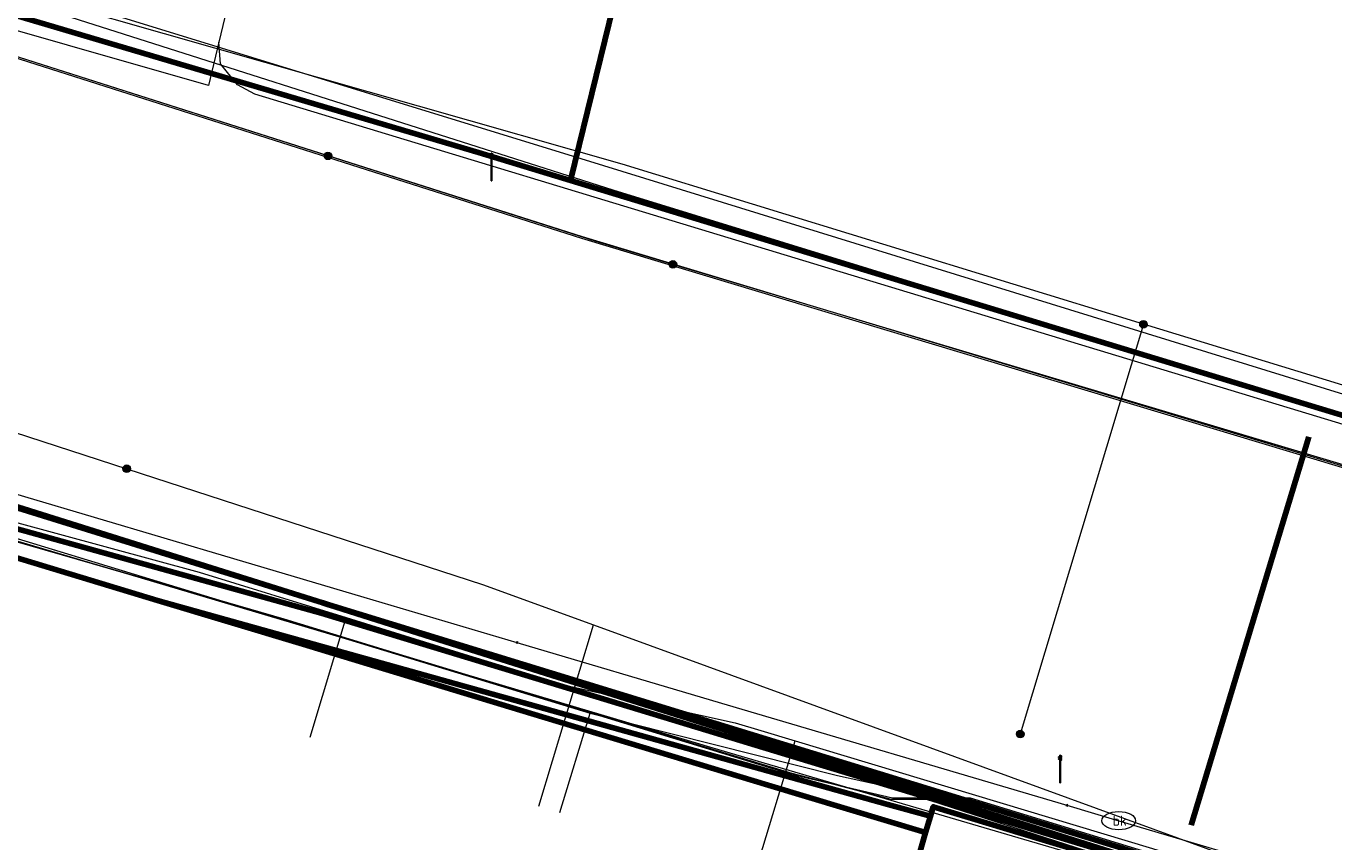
# Model space of a CAD drawing. Extents: x 152558 to 154479, y 462974 to 463683.
# Tile 523 of 638: x 153955 to 153993, y 463393 to 463418. Entities that reach past the tile are written whole.
import ezdxf
from ezdxf.enums import TextEntityAlignment as Align
from ezdxf.lldxf.tags import DXFTag

# ---------------------------------------------------------------- set-up
doc = ezdxf.new("R2010")
doc.units = 0
doc.header["$LTSCALE"] = 0.2
doc.layers.get('0').update_dxf_attribs({"linetype": 'CONTINUOUS'})
for name, color, linetype, lineweight in [('B-RO-KL-DATA_COAXIAAL_17_ZIGGO BV-G', 90, 'KL-DATA-N', 18), ('B-RO-KL-DATA_DUCT_ZIGGO BV-G', 90, 'CONTINUOUS', 100), ('B-RO-KL-DATA_EUROFIBER NEDERLAND BV-G', 90, 'KL-DATA-N', 18), ('B-RO-KL-DATA_HULPSTUK_KPN BV-S', 90, 'CONTINUOUS', 25), ('B-RO-KL-DATA_KABELBED_KPN BV-G', 90, 'CONTINUOUS', 100), ('B-RO-KL-DATA_KABELBED_ZIGGO BV-G', 90, 'CONTINUOUS', 100), ('B-RO-KL-DATA_MANTELBUIS_ASBESTCEMENT_1_KPN BV-G', 90, 'CONTINUOUS', 100), ('B-RO-KL-DATA_REGGEFIBER OPERATOR BV-G', 90, 'KL-DATA-N', 18), ('B-RO-KL-DATA_STEDIN NETBEHEER BV-G', 90, 'KL-DATA-N', 18), ('B-RO-KL-ET_LS_400 V_STEDIN NETBEHEER BV-G', 190, 'KL-LS-N', 18), ('B-RO-KL-ET_LS_GEMEENTE AMERSFOORT-S', 190, 'CONTINUOUS', 25), ('B-RO-KL-ET_LS_HULPSTUK_STEDIN NETBEHEER BV-S', 190, 'CONTINUOUS', 25), ('B-RO-KL-ET_MS_10 KV_STEDIN NETBEHEER BV-G', 130, 'KL-MS-N', 18), ('B-RO-KL-ET_MS_HULPSTUK_STEDIN NETBEHEER BV-S', 130, 'CONTINUOUS', 25), ('B-RO-KL-GAS_LD_PE_32_0.1 BAR_STEDIN NETBEHEER BV-G', 50, 'KL-GAS-LD-N', 18), ('B-RO-KL-GAS_LD_PVC_160_0.1 BAR_STEDIN NETBEHEER BV-G', 50, 'KL-GAS-LD-N', 18), ('B-RO-KL-WATER_150_VITENS-G', 170, 'KL-WATER-N', 18), ('B-RO-KL-WATER_HULPSTUK_VITENS-S', 170, 'CONTINUOUS', 25), ('B-RO-KL-WATER_VITENS-S', 170, 'CONTINUOUS', 25)]:
    doc.layers.add(name, color=color, linetype=linetype, lineweight=lineweight)
doc.styles.add('NLCS-ISO', font='NLCS-ISO.ttf')
tags = doc.linetypes.add('KL-DATA-N', pattern='A,4,-1,[101,NLCS.SHX,S=0.5,R=0,X=0,Y=0],-1,4,-1,["D",Standard,S=1,R=0,X=-0.25,Y=-0.5],-1.5', length=12.5).pattern_tags.tags
tags[18] = DXFTag(74, 10)
tags = doc.linetypes.add('KL-GAS-LD-N', pattern='A,4,-1,[69,NLCS.SHX,S=0.5,R=0,X=0,Y=0],-1,4,-1,["L",Standard,S=1,R=0,X=0.25,Y=-0.5],-2', length=13).pattern_tags.tags
tags[18] = DXFTag(74, 10)
tags = doc.linetypes.add('KL-LS-N', pattern='A,4,-1,[103,NLCS.SHX,S=0.75,R=0,X=0,Y=0],-1,4,-1,["L",Standard,S=1,R=0,X=0,Y=-0.5],-2', length=13).pattern_tags.tags
tags[18] = DXFTag(74, 10)
tags = doc.linetypes.add('KL-MS-N', pattern='A,4,-1,[103,NLCS.SHX,S=0.75,R=0,X=0,Y=0],-1,4,-1,["M",Standard,S=1,R=0,X=0,Y=-0.5],-2', length=13).pattern_tags.tags
tags[18] = DXFTag(74, 10)
doc.linetypes.add('KL-WATER-N', pattern='A,7,-0.5,[168,NLCS.SHX,S=0.75,R=0,X=0.75,Y=0],-2', length=9.5)

# ---------------------------------------------------------------- blocks, each defined once
blk = doc.blocks.new('SKL-WTB_HULP_MOF-SO')
at = {"linetype": 'ByBlock', "lineweight": 18}
h = blk.add_hatch(color=0, dxfattribs=at)
h.dxf.hatch_style = 1
h.paths.add_polyline_path([(-0.5625, 0, 1), (0.5625, 0, 1)])
at = {"color": 0, "linetype": 'ByBlock', "lineweight": 18}
blk.add_circle((0, 0), 0.5625, dxfattribs=at)
at = {"color": 0, "linetype": 'ByBlock', "lineweight": 18, "style": 'NLCS-ISO', "flags": 1}
for tag, p in [('TYPE', (1.5, 0)), ('LABEL', (1.5, -1.5)), ('OMSCHRIJVING', (1.5, -3))]:
    blk.add_attdef(tag, p, '', height=1, dxfattribs=at)
blk = doc.blocks.new('SKL-WATER_BRANDKRAAN_BRANDPUT-SO')
at = {"color": 0, "linetype": 'ByBlock', "lineweight": 18}
blk.add_ellipse((0, 0), major_axis=(2.5, 0), ratio=0.54, dxfattribs=at)
at = {"color": 0, "linetype": 'ByBlock', "lineweight": 18, "style": 'NLCS-ISO'}
blk.add_text('bk', height=1.5, dxfattribs=at).set_placement((0.16, 0), align=Align.MIDDLE_CENTER)
blk = doc.blocks.new('SKL-WTB_HULP_OVERIG-SO')
at = {"color": 0, "linetype": 'ByBlock', "lineweight": 18}
for points in [[(-0.14, 0.14), (0.14, -0.14)], [(0.14, 0.14), (-0.14, -0.14)]]:
    blk.add_lwpolyline(points, dxfattribs=at)
at = {"color": 0, "linetype": 'ByBlock', "lineweight": 18, "style": 'NLCS-ISO', "flags": 1}
for tag, p in [('TYPE', (1.5, 0)), ('LABEL', (1.5, -1.5)), ('OMSCHRIJVING', (1.5, -3))]:
    blk.add_attdef(tag, p, '', height=1, dxfattribs=at)
blk = doc.blocks.new('SKL-ET_LS_MAST-SO')
for p, q in [((-0.05, 2.07), (0.05, 2.07)), ((-0.05, -2), (0.05, -2))]:
    blk.add_line(p, q)
for points in [[(-0.05, -2), (-0.05, 2.07)], [(0.05, -2), (0.05, 2.07)], [(0.18, 1.89), (0.22, 1.89), (0.22, 1.97), (0.18, 1.97), (0.18, 1.92)], [(-0.18, 1.76), (-0.22, 1.76), (-0.22, 1.84), (-0.18, 1.84), (-0.18, 1.79)], [(-0.18, 1.49), (-0.22, 1.49), (-0.22, 1.57), (-0.18, 1.57), (-0.18, 1.52)], [(-0.18, 1.79), (-0.05, 1.79)], [(-0.18, 1.76), (-0.05, 1.76)], [(-0.18, 1.52), (-0.05, 1.52)], [(-0.18, 1.49), (-0.05, 1.49)], [(0.18, 1.92), (0.05, 1.92)], [(0.18, 1.89), (0.05, 1.89)], [(0.18, 1.66), (0.05, 1.66)], [(0.18, 1.63), (0.05, 1.63)], [(0.18, 1.39), (0.05, 1.39)], [(0.18, 1.36), (0.05, 1.36)], [(0.18, 1.63), (0.22, 1.63), (0.22, 1.71), (0.18, 1.71), (0.18, 1.66)], [(0.18, 1.36), (0.22, 1.36), (0.22, 1.44), (0.18, 1.44), (0.18, 1.39)]]:
    blk.add_lwpolyline(points)

msp = doc.modelspace()

# ---------------------------------------------------------------- linework, layer by layer
at = {"layer": 'B-RO-KL-DATA_COAXIAAL_17_ZIGGO BV-G', "flags": 128}
for points in [[(153911.525, 463414.117), (153911.88, 463414.031), (153912.048, 463414.728), (153914.583, 463414.075), (153916.139, 463413.623), (153916.24, 463413.567), (153916.259, 463413.644), (153916.307, 463413.842), (153917.919, 463413.275), (153918.539, 463413.057), (153928.61, 463410.465), (153940.923, 463406.507), (153963.402, 463400.27), (153990.431, 463392.045), (154000, 463389.267), (154002.777, 463388.445), (154004.061, 463388.065), (154004.077, 463388.068), (154004.593, 463387.907), (154023.483, 463382.031), (154060.934, 463370.381), (154063.17, 463368.967), (154063.466, 463368.877), (154065.66, 463368.209), (154071.532, 463366.42), (154074.522, 463365.509), (154076.338, 463364.762), (154092.227, 463358.229), (154098.608, 463355.606), (154101.477, 463354.426), (154135.788, 463340.319), (154140.154, 463338.524), (154143.842, 463337.007), (154144.954, 463336.55), (154146.358, 463336.128), (154153.347, 463335.311), (154160.381, 463335.067), (154167.181, 463335.385), (154167.411, 463335.396), (154168.811, 463335.576), (154168.413, 463334.85), (154168.17, 463334.406), (154168.055, 463334.197), (154167.746, 463333.633), (154167.455, 463333.103), (154167.402, 463333.006), (154167.318, 463332.853), (154167.079, 463332.418), (154166.84, 463331.982), (154167.495, 463331.589), (154167.996, 463331.289), (154168.335, 463331.085), (154168.284, 463330.999)], [(153911.525, 463414.117), (153911.88, 463414.031), (153912.048, 463414.728), (153914.583, 463414.075), (153916.139, 463413.623), (153916.24, 463413.567), (153916.259, 463413.644), (153916.307, 463413.842), (153917.919, 463413.275), (153918.539, 463413.057), (153928.61, 463410.465), (153940.923, 463406.507), (153963.402, 463400.27), (153990.431, 463392.045), (154000, 463389.267), (154002.777, 463388.445), (154004.061, 463388.065), (154004.077, 463388.068), (154004.593, 463387.907), (154023.483, 463382.031), (154021.587, 463375.626), (154028.285, 463373.589), (154034.504, 463371.697), (154038.134, 463370.593), (154034.658, 463358.848), (154033.98, 463359.049)], [(153911.525, 463414.117), (153911.88, 463414.031), (153912.048, 463414.728), (153914.583, 463414.075), (153916.139, 463413.623), (153916.24, 463413.567), (153916.259, 463413.644), (153916.307, 463413.842), (153917.919, 463413.275), (153918.539, 463413.057), (153920.485, 463412.373), (153923.692, 463411.245), (153925.205, 463410.713), (153928.395, 463409.591), (153929.841, 463409.175), (153940.803, 463406.022), (153945.618, 463404.804), (153952.322, 463402.633), (153952.273, 463402.55), (153956.959, 463401.132), (153957.795, 463400.861), (153958.563, 463400.646), (153962.856, 463399.347), (153964.294, 463398.912), (153965, 463398.698), (153968.689, 463397.581), (153969.613, 463397.301), (153974.463, 463395.834), (153976.623, 463395.18), (153981.275, 463393.772), (153981.421, 463394.254), (153981.507, 463394.537), (153987.351, 463392.768), (153992.016, 463391.356), (153992.42, 463390.847), (153992.555, 463390.676), (153988.832, 463378.276), (153987.315, 463373.1), (153986.701, 463371.007), (153985.662, 463367.463), (153985.154, 463365.729), (153983.41, 463359.781), (153983.131, 463358.828), (153981.552, 463353.442)]]:
    msp.add_lwpolyline(points, dxfattribs=at)
at = {"layer": 'B-RO-KL-DATA_DUCT_ZIGGO BV-G', "flags": 128}
for points in [[(154060.934, 463370.381), (154023.483, 463382.031), (154004.593, 463387.907), (154004.061, 463388.065), (154002.777, 463388.445), (153990.431, 463392.045), (153963.402, 463400.27), (153940.923, 463406.507), (153928.61, 463410.465)], [(153928.61, 463410.465), (153940.923, 463406.507), (153963.402, 463400.27), (153990.431, 463392.045), (154002.777, 463388.445), (154004.061, 463388.065), (154004.593, 463387.907), (154023.483, 463382.031), (154060.934, 463370.381)], [(154060.934, 463370.381), (154023.483, 463382.031), (154004.593, 463387.907), (154004.061, 463388.065), (154002.777, 463388.445), (153990.431, 463392.045), (153963.402, 463400.27), (153940.923, 463406.507), (153928.61, 463410.465)], [(153928.61, 463410.465), (153940.923, 463406.507), (153963.402, 463400.27), (153990.431, 463392.045), (154002.777, 463388.445), (154004.061, 463388.065), (154004.593, 463387.907), (154023.483, 463382.031), (154060.934, 463370.381)], [(154060.934, 463370.381), (154023.483, 463382.031), (154004.593, 463387.907), (154004.061, 463388.065), (154002.777, 463388.445), (153990.431, 463392.045), (153963.402, 463400.27), (153940.923, 463406.507), (153928.61, 463410.465)], [(154060.934, 463370.381), (154023.483, 463382.031), (154004.593, 463387.907), (154004.061, 463388.065), (154002.777, 463388.445), (153990.431, 463392.045), (153963.402, 463400.27), (153940.923, 463406.507), (153928.61, 463410.465)], [(154060.934, 463370.381), (154023.483, 463382.031), (154004.593, 463387.907), (154004.061, 463388.065), (154002.777, 463388.445), (153990.431, 463392.045), (153963.402, 463400.27), (153940.923, 463406.507), (153928.61, 463410.465)], [(154060.934, 463370.381), (154023.483, 463382.031), (154004.593, 463387.907), (154004.061, 463388.065), (154002.777, 463388.445), (153990.431, 463392.045), (153963.402, 463400.27), (153940.923, 463406.507), (153928.61, 463410.465)], [(153928.61, 463410.465), (153940.923, 463406.507), (153963.402, 463400.27), (153990.431, 463392.045), (154002.777, 463388.445), (154004.061, 463388.065), (154004.593, 463387.907), (154023.483, 463382.031), (154060.934, 463370.381)], [(154060.934, 463370.381), (154023.483, 463382.031), (154004.593, 463387.907), (154004.061, 463388.065), (154002.777, 463388.445), (153990.431, 463392.045), (153963.402, 463400.27), (153940.923, 463406.507), (153928.61, 463410.465)], [(154061.164, 463371.147), (154024.333, 463382.643), (154005.078, 463388.653), (154002.777, 463388.445), (154000.566, 463388.245), (154000.494, 463388.267), (153992.555, 463390.676), (153992.42, 463390.847), (153992.016, 463391.356), (153987.351, 463392.768), (153981.507, 463394.537), (153981.421, 463394.254), (153980.161, 463394.606), (153958.563, 463400.646), (153952.273, 463402.55), (153952.322, 463402.633), (153945.618, 463404.804), (153940.803, 463406.022), (153929.841, 463409.175)], [(154061.164, 463371.147), (154024.333, 463382.643), (154005.078, 463388.653), (154002.777, 463388.445), (154000.566, 463388.245), (154000.494, 463388.267), (153992.555, 463390.676), (153992.42, 463390.847), (153992.016, 463391.356), (153987.351, 463392.768), (153981.507, 463394.537), (153981.421, 463394.254), (153980.161, 463394.606), (153958.563, 463400.646), (153952.273, 463402.55), (153952.322, 463402.633), (153945.618, 463404.804), (153940.803, 463406.022), (153929.841, 463409.175)], [(154061.164, 463371.147), (154024.333, 463382.643), (154005.078, 463388.653), (154002.777, 463388.445), (154000.566, 463388.245), (154000.494, 463388.267), (153992.555, 463390.676), (153992.42, 463390.847), (153992.016, 463391.356), (153987.351, 463392.768), (153981.507, 463394.537), (153981.421, 463394.254), (153980.161, 463394.606), (153958.563, 463400.646), (153952.273, 463402.55), (153952.322, 463402.633), (153945.618, 463404.804), (153940.803, 463406.022), (153929.841, 463409.175)]]:
    msp.add_lwpolyline(points, dxfattribs=at)
at = {"layer": 'B-RO-KL-DATA_EUROFIBER NEDERLAND BV-G', "flags": 128}
for points in [[(153468.28, 463410.709), (153474.1, 463405.3), (153477.2, 463402), (153482.8, 463396.5), (153483.4, 463396.1), (153484.5, 463395.7), (153485.1, 463395.1), (153485.4, 463394.6), (153489.3, 463383.7), (153490.1, 463382.6), (153492.1, 463377.5), (153494.9, 463369), (153496.7, 463364.6), (153498.9, 463358.9), (153501, 463356.3), (153505.1, 463353.7), (153510.5, 463352.7), (153530.4, 463349.1), (153532.5, 463348.3), (153547.9, 463345.7), (153551.9, 463346.5), (153555.7, 463348.2), (153557.3, 463348.2), (153558.5, 463347.8), (153559.2, 463347.2), (153560.9, 463345.6), (153561.7, 463345), (153561.8, 463344.9), (153568.5, 463352.7), (153576.9, 463362.5), (153578.8, 463365), (153584.8, 463371.9), (153585.8, 463373.1), (153593.1, 463375.7), (153602.2, 463379), (153603.8, 463379.4), (153605.2, 463379.4), (153609.1, 463378.7), (153626, 463375.8), (153642.2, 463372.7), (153655.9, 463370.3), (153658, 463369.7), (153659.2, 463368.7), (153659.9, 463368.7), (153667.9, 463367.3), (153668.5, 463367.2), (153668.8, 463368.3), (153670, 463374.4), (153671.1, 463375.4), (153672.1, 463376.5), (153672.6, 463378.9), (153676.2, 463398.8), (153679.2, 463403.2), (153680.4, 463405.6), (153682.6, 463410.3), (153684.2, 463415.8), (153686.1, 463425.6), (153688.2, 463439.2), (153691.7, 463458.3), (153692.5, 463459.2), (153694.5, 463469.3), (153695, 463472.5), (153695.6, 463473), (153696.8, 463473.3), (153714.4, 463468.6), (153734.1, 463463.4), (153764.6, 463455.2), (153795.3, 463447.1), (153824.6, 463439.2), (153850.3, 463432.5), (153853.5, 463431.6), (153854.6, 463431.1), (153855.6, 463430.2), (153856.9, 463429.6), (153858.6, 463429.2), (153862.3, 463428.3), (153862.8, 463428.3), (153863.4, 463428.4), (153864.6, 463428.2), (153865.4, 463427.8), (153867.6, 463427.3), (153869.5, 463426.7), (153870.3, 463426.8), (153872.6, 463426.9), (153881.5, 463424.5), (153892.7, 463421.2), (153908.9, 463416.3), (153914.4, 463414.6), (153916.7, 463413.8), (153917.9, 463413.7), (153924.7, 463411.6), (153925.7, 463411.2), (153926.3, 463411), (153927, 463410.3), (153937.8, 463407.2), (153962.3, 463400.1), (153977.3, 463395.5), (153980.3, 463394.8), (153982.6, 463394.8), (153989.8, 463392.6), (153994, 463391.5), (154002.9, 463388.7), (154017.2, 463384.4), (154040.4, 463377.4), (154061, 463371.2), (154063.8, 463370.2), (154064.9, 463369.4), (154072.3, 463366.7), (154077.4, 463364.9), (154077.8, 463364.4), (154078.3, 463363.6), (154083.9, 463361.2), (154085.3, 463360), (154131.3, 463340.4), (154133.3, 463339.8), (154135, 463340.5), (154137.2, 463340.5), (154195.5, 463339), (154196.5, 463338.8), (154205.1, 463318.8), (154207.907, 463314.948), (154215.408, 463306.208), (154238.158, 463279.967), (154239.892, 463278.39), (154243.9, 463273.8), (154244.9, 463273.2), (154246.4, 463273.4), (154247.978, 463272.872), (154250.1, 463272.8), (154252.7, 463273.5), (154255.6, 463274.8), (154256.5, 463274.3)], [(153468.28, 463410.709), (153474.1, 463405.3), (153477.2, 463402), (153482.8, 463396.5), (153483.4, 463396.1), (153484.5, 463395.7), (153485.1, 463395.1), (153485.4, 463394.6), (153489.3, 463383.7), (153490.1, 463382.6), (153492.1, 463377.5), (153494.9, 463369), (153496.7, 463364.6), (153498.9, 463358.9), (153501, 463356.3), (153505.1, 463353.7), (153530.4, 463349.1), (153532.5, 463348.3), (153547.9, 463345.7), (153551.9, 463346.5), (153555.7, 463348.2), (153557.3, 463348.2), (153558.5, 463347.8), (153560.9, 463345.6), (153561.7, 463345), (153561.8, 463344.9), (153576.9, 463362.5), (153578.8, 463365), (153584.8, 463371.9), (153585.8, 463373.1), (153602.2, 463379), (153603.8, 463379.4), (153605.2, 463379.4), (153626, 463375.8), (153642.2, 463372.7), (153655.9, 463370.3), (153658, 463369.7), (153659.2, 463368.7), (153659.9, 463368.7), (153668.5, 463367.2), (153668.8, 463368.3), (153670, 463374.4), (153671.1, 463375.4), (153672.1, 463376.5), (153672.6, 463378.9), (153676.2, 463398.8), (153679.2, 463403.2), (153682.6, 463410.3), (153684.2, 463415.8), (153686.1, 463425.6), (153688.2, 463439.2), (153691.7, 463458.3), (153692.5, 463459.2), (153694.5, 463469.3), (153695, 463472.5), (153695.6, 463473), (153696.8, 463473.3), (153734.1, 463463.4), (153764.6, 463455.2), (153795.3, 463447.1), (153824.6, 463439.2), (153850.3, 463432.5), (153853.5, 463431.6), (153854.6, 463431.1), (153855.6, 463430.2), (153856.9, 463429.6), (153858.6, 463429.2), (153862.3, 463428.3), (153863.4, 463428.4), (153864.6, 463428.2), (153865.4, 463427.8), (153867.6, 463427.3), (153869.5, 463426.7), (153872.6, 463426.9), (153881.5, 463424.5), (153892.7, 463421.2), (153914.4, 463414.6), (153916.7, 463413.8), (153917.9, 463413.7), (153924.7, 463411.6), (153925.7, 463411.2), (153926.3, 463411), (153927, 463410.3), (153962.3, 463400.1), (153977.3, 463395.5), (153980.3, 463394.8), (153982.6, 463394.8), (153989.8, 463392.6), (153991.256, 463392.215), (153991.86, 463392.39)]]:
    msp.add_lwpolyline(points, dxfattribs=at)
at = {"layer": 'B-RO-KL-DATA_KABELBED_KPN BV-G', "flags": 128}
for points in [[(153940.033, 463422.274), (153940.371, 463422.164), (153943.251, 463421.229), (153953.028, 463418.354), (153968.058, 463413.899), (153970.778, 463413.071)], [(153972.297, 463419.276), (153970.778, 463413.071)], [(153970.778, 463413.071), (153994.599, 463405.825)], [(153928.755, 463411.356), (153928.824, 463411.339), (153963.448, 463400.57), (153963.504, 463400.552), (153963.627, 463400.514), (153967.265, 463399.364), (153990.43, 463392.044)], [(153992.615, 463405.484), (153989.14, 463393.996)], [(154023.609, 463382.108), (154005.742, 463387.591), (153990.5, 463392.268), (153963.504, 463400.552), (153963.479, 463400.56), (153963.448, 463400.57), (153953.21, 463403.789)]]:
    msp.add_lwpolyline(points, dxfattribs=at)
at = {"layer": 'B-RO-KL-DATA_KABELBED_ZIGGO BV-G', "flags": 128}
for points in [[(154002.777, 463388.445), (153990.431, 463392.045), (153963.402, 463400.27), (153940.923, 463406.507), (153928.61, 463410.465), (153918.539, 463413.057)], [(153952.273, 463402.55), (153958.563, 463400.646)], [(153958.563, 463400.646), (153962.856, 463399.347)], [(153980.161, 463394.606), (153958.563, 463400.646)], [(153962.856, 463399.347), (153965, 463398.698)], [(153965, 463398.698), (153969.613, 463397.301)], [(153969.613, 463397.301), (153976.623, 463395.18)], [(153976.623, 463395.18), (153981.275, 463393.772)], [(153981.421, 463394.254), (153980.161, 463394.606)], [(153981.421, 463394.254), (153981.507, 463394.537), (153987.351, 463392.768)], [(153981.275, 463393.772), (153981.421, 463394.254)], [(153981.275, 463393.772), (153980.591, 463391.367)]]:
    msp.add_lwpolyline(points, dxfattribs=at)
at = {"layer": 'B-RO-KL-DATA_MANTELBUIS_ASBESTCEMENT_1_KPN BV-G', "flags": 128}
msp.add_lwpolyline([(153992.615, 463405.484), (153989.14, 463393.996)], dxfattribs=at)
at = {"layer": 'B-RO-KL-DATA_REGGEFIBER OPERATOR BV-G', "flags": 128}
for points in [[(153913.026, 463588.512), (153917.76, 463582.722), (153919.9, 463579.922), (153924.934, 463573.097), (153927.032, 463570.267), (153933.653, 463560.089), (153933.956, 463559.624), (153934.595, 463558.796), (153937.716, 463554.144), (153938.807, 463552.275), (153943.634, 463544.003), (153947.383, 463537.578), (153951.323, 463530.823), (153953.389, 463527.284), (153957.224, 463520.71), (153957.853, 463519.633), (153960.041, 463515.881), (153962.853, 463511.062), (153963.464, 463508.781), (153963.928, 463507.049), (153963.644, 463504.785), (153962.325, 463498.485), (153961.455, 463494.997), (153960.239, 463491.303), (153958.397, 463483.786), (153957.944, 463479.606), (153954.985, 463469.052), (153954.244, 463465.148), (153952.646, 463458.358), (153950.63, 463450.133), (153949.515, 463446.123), (153948.072, 463437.827), (153948.288, 463436.438), (153948.3, 463434.376), (153940.971, 463408.585), (153940.791, 463406.717), (153943.917, 463405.672), (153971.356, 463397.31), (153978.673, 463395.463), (153980.116, 463395.147), (153991.663, 463391.417), (153993.633, 463390.453), (153994.742, 463390.094), (154001.128, 463388.088), (154001.433, 463388.121), (154003.47, 463388.264), (154020.522, 463383.048), (154027.112, 463381.043), (154033.511, 463379.079), (154061.449, 463370.399), (154064.988, 463369.251), (154070.922, 463367.467), (154071.858, 463367.076), (154075.578, 463364.2), (154086.819, 463361.31), (154106.391, 463351.737), (154132.83, 463340.54), (154137.035, 463338.803), (154137.709, 463338.569), (154138.277, 463338.371), (154144.3, 463334.72), (154145.009, 463333.632), (154146.493, 463332.615), (154147.287, 463331.526), (154147.807, 463330.658), (154150.955, 463329.127), (154158.381, 463325.878), (154163.778, 463321.905), (154165.175, 463321.095), (154199.219, 463301.799), (154200.484, 463300.773), (154200.571, 463300.703), (154200.751, 463300.405), (154202.614, 463298.367), (154204.327, 463296.233), (154206.144, 463293.969), (154208.533, 463292.484), (154210.327, 463290.627), (154214.051, 463287.018), (154216.8, 463284.074), (154220.134, 463280.74), (154224.551, 463278.522), (154230.35, 463272.055), (154233.354, 463268.951), (154237.519, 463264.418), (154238.083, 463263.804), (154240.863, 463260.285), (154247.202, 463252.446), (154251.117, 463247.66), (154253.437, 463245.444), (154256.055, 463242.323), (154262.177, 463235.067), (154264.7, 463231.812), (154270.615, 463224.492), (154271.487, 463223.729), (154274.37, 463220.367), (154276.645, 463217.464), (154276.595, 463217.282), (154277.779, 463215.646), (154282.304, 463211.067), (154289.107, 463203.391), (154289.983, 463202.227), (154293.428, 463198.113), (154296.69, 463194.483), (154300.357, 463189.855), (154305.54, 463183.689), (154307.739, 463180.917), (154307.896, 463180.72), (154313.53, 463173.874), (154313.622, 463173.741), (154316.339, 463170.504), (154320.528, 463165.57), (154322.36, 463163.464), (154324.992, 463160.503), (154326.192, 463158.752), (154329.288, 463154.993), (154331.805, 463152.468), (154333.713, 463149.321), (154334.283, 463148.44), (154334.541, 463147.292), (154334.812, 463147.033), (154329.172, 463139.667), (154323.933, 463133.834), (154323.157, 463133.017), (154321.935, 463131.325), (154318.633, 463125.879), (154317.325, 463123.722), (154314.87, 463119.347), (154310.957, 463111.007), (154310.969, 463111.017), (154309.104, 463106.328), (154306.068, 463098.881), (154304.322, 463094.507), (154301.175, 463084.112), (154300.364, 463081.57), (154299.19, 463076.336), (154297.502, 463066.468), (154295.862, 463060.47), (154295.325, 463056.67), (154294.354, 463050.162), (154294.347, 463048.617), (154292.094, 463027.261), (154292.751, 463021.483), (154292.716, 463020.645), (154293.38, 463017.418), (154294.812, 463010.982), (154294.759, 463003.827), (154295.336, 463003.563), (154303.867, 463000.732), (154307.831, 463001.078), (154316.275, 463004.819), (154316.846, 463004.763), (154326.456, 462982.209)], [(153131, 463431.7), (153133.1, 463432.5), (153135.4, 463432.2), (153155.7, 463428.9), (153175.9, 463425.6), (153177.3, 463424.9), (153178, 463423.9), (153178.2, 463422.1), (153177.7, 463418.5), (153178.3, 463418.4), (153182.7, 463417.7), (153183.3, 463417.5), (153183.5, 463419), (153184.2, 463421.4), (153185.5, 463422.5), (153187.6, 463422.9), (153190, 463422.5), (153204.7, 463419.9), (153226.2, 463416), (153236.1, 463414.2), (153237.6, 463412.5), (153238.2, 463410.6), (153238.2, 463409.9), (153238.1, 463408.2), (153238.2, 463407.9), (153243.5, 463407), (153243.9, 463406.9), (153244.2, 463408.4), (153245.3, 463410.7), (153248.2, 463412.3), (153249.7, 463412.2), (153268.1, 463409), (153292.7, 463404.7), (153294.7, 463403.4), (153296.2, 463403.2), (153296.4, 463403.1), (153297.5, 463402.9), (153298.4, 463402.6), (153299.2, 463402.5), (153304.9, 463401.2), (153305.2, 463401.2), (153307.1, 463400.8), (153310.9, 463400.6), (153333.1, 463396.6), (153341.8, 463395.1), (153343.9, 463394.2), (153346.4, 463391.9), (153346.5, 463391.6), (153354.7, 463390.6), (153357.3, 463390.9), (153359.8, 463391.2), (153362.3, 463391.5), (153367.5, 463390.5), (153368.5, 463390.7), (153370.7, 463404.7), (153371.2, 463408.1), (153372.4, 463415.4), (153372.9, 463418.7), (153373.1, 463419.6), (153374.2, 463420), (153375.2, 463420.4), (153397.3, 463416.9), (153413.7, 463413.9), (153413.8, 463413.2), (153413.4, 463410.6), (153413.5, 463409.8), (153415.2, 463409.4), (153420.9, 463408.3), (153424.9, 463407.4), (153425.2, 463408), (153426.4, 463412), (153427.3, 463412.7), (153427.9, 463413.5), (153428.6, 463418.2), (153428.6, 463418.5), (153437.4, 463416.7), (153440.9, 463415.8), (153454.5, 463412.9), (153457.3, 463412.3), (153462.1, 463411.4), (153464.6, 463411), (153465.5, 463411.3), (153467, 463411.5), (153467.5, 463411.4), (153474.1, 463405.3), (153477.2, 463402), (153482.8, 463396.5), (153483.4, 463396.1), (153484.5, 463395.7), (153485.1, 463395.1), (153485.4, 463394.6), (153489.3, 463383.7), (153490.1, 463382.6), (153492.1, 463377.5), (153495, 463368.8), (153496.7, 463364.6), (153498.3, 463360.6), (153498.9, 463358.9), (153501, 463356.3), (153505.1, 463353.7), (153510.5, 463352.7), (153530.4, 463349.1), (153532.5, 463348.3), (153547.9, 463345.7), (153551.9, 463346.5), (153555.7, 463348.2), (153557.3, 463348.2), (153558.5, 463347.8), (153561.7, 463345), (153561.8, 463344.9), (153568.5, 463352.7), (153576.9, 463362.5), (153578.8, 463365), (153584.8, 463371.9), (153585.8, 463373.1), (153593.1, 463375.7), (153602.2, 463379), (153603.8, 463379.4), (153605.2, 463379.4), (153609.1, 463378.7), (153626, 463375.8), (153642.2, 463372.7), (153655.9, 463370.3), (153658, 463369.7), (153659.2, 463368.7), (153659.9, 463368.7), (153667.9, 463367.3), (153669, 463367.1), (153668.8, 463368.3), (153670, 463374.4), (153671.1, 463375.4), (153672.1, 463376.5), (153672.7, 463379.1), (153676.2, 463398.8), (153678.8, 463402.6), (153679.5, 463403.8), (153680.4, 463405.6), (153682.6, 463410.3), (153684.2, 463415.8), (153686.1, 463425.6), (153687.2, 463431.7), (153688.2, 463439.2), (153691.7, 463458.3), (153692.5, 463459.2), (153694.5, 463469.3), (153695, 463472.5), (153695.6, 463473), (153696.8, 463473.3), (153714.4, 463468.6), (153734.1, 463463.4), (153764.6, 463455.2), (153795.3, 463447.1), (153824.6, 463439.2), (153850.3, 463432.5), (153853.5, 463431.6), (153854.6, 463431.1), (153855.6, 463430.2), (153856.9, 463429.6), (153858.6, 463429.2), (153862.3, 463428.3), (153862.8, 463428.3), (153863.4, 463428.4), (153864.6, 463428.2), (153865.4, 463427.8), (153867.6, 463427.3), (153869.5, 463426.7), (153870.3, 463426.8), (153872.6, 463426.9), (153881.5, 463424.5), (153892.7, 463421.2), (153908.9, 463416.3), (153914.4, 463414.6), (153916.7, 463413.8), (153917.9, 463413.7), (153924.7, 463411.6), (153925.7, 463411.2), (153926.3, 463411), (153927, 463410.3), (153937.8, 463407.2), (153962.3, 463400.1), (153977.3, 463395.5), (153980.3, 463394.8), (153982.6, 463394.8), (153989.8, 463392.6), (153994, 463391.5), (154002.9, 463388.7), (154017.2, 463384.4), (154041, 463377.3), (154061, 463371.2), (154063.8, 463370.2), (154064.9, 463369.4), (154077.4, 463364.9), (154078.3, 463363.6), (154083.9, 463361.2), (154085.3, 463360), (154131.3, 463340.4), (154133.3, 463339.8), (154135, 463340.5), (154137.2, 463340.5), (154195.5, 463339), (154196.5, 463338.8), (154202.6, 463324.3), (154205.1, 463318.8), (154207.8, 463315.1), (154212, 463310.1), (154214, 463307.9), (154215.9, 463305.7), (154217.9, 463303.5), (154219.9, 463301.3), (154238, 463280.1), (154240.1, 463278.2), (154243.9, 463273.8), (154244.6, 463273), (154246.2, 463273.4), (154246.4, 463273.4), (154248.2, 463272.9), (154250.1, 463272.8), (154252.7, 463273.5), (154258.4, 463276.1), (154262.2, 463278.2), (154278.3, 463284.9), (154306.7, 463297.1), (154330.5, 463306.7), (154333.4, 463304.3), (154337.9, 463299.7), (154338.9, 463298.8), (154341.6, 463297.8), (154344.4, 463297.1), (154346.8, 463297), (154349.2, 463297.2), (154351.6, 463297.9), (154354.8, 463299.1), (154356, 463299.4), (154357.5, 463298.9), (154358.1, 463298.7), (154361.192, 463299.949)], [(153949.515, 463446.123), (153948.072, 463437.827), (153948.288, 463436.438), (153948.3, 463434.376), (153940.971, 463408.585), (153940.791, 463406.717), (153943.917, 463405.672), (153971.356, 463397.31)], [(153937.757, 463407.218), (153962.325, 463400.084), (153977.328, 463395.535), (153980.26, 463394.765), (153982.613, 463394.76), (153989.755, 463392.556), (153994.039, 463391.51), (154002.947, 463388.736), (154017.152, 463384.45), (154040.979, 463377.27), (154060.962, 463371.175), (154063.827, 463370.234), (154064.898, 463369.36), (154077.407, 463364.923), (154078.35, 463363.644), (154083.902, 463361.213), (154085.33, 463359.987), (154131.331, 463340.448), (154133.268, 463339.82), (154135.014, 463340.506), (154137.234, 463340.463), (154195.506, 463339.041), (154196.518, 463338.821), (154202.608, 463324.325), (154205.099, 463318.815), (154207.823, 463315.096), (154212, 463310.142), (154213.962, 463307.921), (154215.926, 463305.702), (154217.89, 463303.484), (154219.855, 463301.267), (154238.026, 463280.13), (154240.109, 463278.181), (154243.918, 463273.786), (154244.599, 463273.031)], [(153937.757, 463407.218), (153962.325, 463400.084), (153977.328, 463395.535), (153980.26, 463394.765), (153982.613, 463394.76), (153989.755, 463392.556), (153994.039, 463391.51), (154002.947, 463388.736), (154017.152, 463384.45), (154040.979, 463377.27), (154060.962, 463371.175), (154063.827, 463370.234), (154064.898, 463369.36), (154077.407, 463364.923), (154078.35, 463363.644), (154083.902, 463361.213), (154085.33, 463359.987), (154131.331, 463340.448), (154133.268, 463339.82)], [(153940.791, 463406.717), (153943.917, 463405.672), (153971.356, 463397.31), (153978.673, 463395.463), (153980.116, 463395.147), (153991.663, 463391.417), (153993.156, 463390.686)], [(153970.464, 463394.363), (153971.356, 463397.31)], [(153971.356, 463397.31), (153978.673, 463395.463), (153980.116, 463395.147), (153991.663, 463391.417), (153993.156, 463390.686), (153989.766, 463379.457)]]:
    msp.add_lwpolyline(points, dxfattribs=at)
at = {"layer": 'B-RO-KL-DATA_STEDIN NETBEHEER BV-G', "flags": 128}
for points in [[(154241.663, 463272.775), (154240.779, 463273.319), (154238.716, 463275.312), (154219.28, 463297.994), (154209.469, 463309.481), (154205.844, 463312.881), (154202.281, 463315.87), (154197.657, 463319.445), (154195.282, 463321.202), (154168.159, 463335.795), (154154.035, 463339.957), (154153.41, 463340.426), (154153.097, 463341.129), (154153.097, 463341.715), (154155.16, 463351.571), (154153.857, 463351.607), (154153.071, 463351.777), (154152.269, 463351.826), (154143.433, 463353.101), (154139.353, 463354.145), (154133.483, 463355.941), (154111.247, 463365.15), (154102.91, 463369.317), (154098.034, 463371.285), (154083.4, 463376.845), (154070.391, 463380.933), (154042.913, 463389.369), (154000, 463402.641), (153971.113, 463411.354), (153951.788, 463417.517), (153936.83, 463421.583), (153912.116, 463429.29), (153901.725, 463431.913), (153899.74, 463432.245), (153897.717, 463432.796), (153892.884, 463431.796), (153879.879, 463435.343), (153872.535, 463437.292), (153870.878, 463438.371), (153868.804, 463439.134), (153866.524, 463438.937), (153834.598, 463447.402), (153819.304, 463451.731), (153785.875, 463460.819), (153738.066, 463474.273), (153704.153, 463482.996), (153640.722, 463500), (153619.302, 463505.321), (153578.059, 463516.512), (153523.566, 463531.081), (153512.661, 463534.039), (153484.716, 463541.417), (153458.418, 463548.696), (153457.352, 463553.635), (153413.527, 463565.319), (153389.742, 463571.84), (153370.691, 463576.739), (153320.778, 463590.118), (153286.029, 463599.544), (153248.965, 463609.62), (153211.671, 463619.676), (153176.869, 463628.98), (153157.188, 463635.289), (153111.754, 463653.166), (153096.88, 463659.382), (153091.537, 463661.836)], [(154158.127, 463352.701), (154153.078, 463351.827), (154152.274, 463351.876), (154143.443, 463353.15), (154139.367, 463354.193), (154133.5, 463355.988), (154111.268, 463365.196), (154102.931, 463369.363), (154098.052, 463371.332), (154083.416, 463376.892), (154070.406, 463380.981), (154042.928, 463389.417), (154000, 463402.693), (153971.128, 463411.402), (153951.802, 463417.565), (153936.844, 463421.631), (153912.13, 463429.338), (153901.735, 463431.962), (153899.751, 463432.294), (153897.147, 463433.003), (153893.424, 463434.192)], [(154158.061, 463352.733), (154152.977, 463353.03), (154148.652, 463353.504), (154145.274, 463354.303), (154142.369, 463355.102), (154139.276, 463356.079), (154134.887, 463357.767), (154128.921, 463360.313), (154110.958, 463368.217), (154105.22, 463371.165), (154099.119, 463373.487), (154092.733, 463375.129), (154085.072, 463377.606), (154084.503, 463378.252), (154070.89, 463382.611), (154043.48, 463391.235), (154041.393, 463391.257), (154040.152, 463391.643), (154038.704, 463392.722), (154000, 463404.776), (153971.766, 463413.508), (153955.961, 463418.375)]]:
    msp.add_lwpolyline(points, dxfattribs=at)
at = {"layer": 'B-RO-KL-ET_LS_400 V_STEDIN NETBEHEER BV-G', "flags": 128}
for points in [[(153997.419, 463505.903), (153993.208, 463506.783), (153988.217, 463507.826), (153983.388, 463508.835), (153982.849, 463508.912), (153982.165, 463508.944), (153981.495, 463508.901), (153980.944, 463508.813), (153980.348, 463508.659), (153979.771, 463508.448), (153979.214, 463508.181), (153978.69, 463507.863), (153978.213, 463507.509), (153977.743, 463507.081), (153977.319, 463506.609), (153976.966, 463506.13), (153976.658, 463505.619), (153976.387, 463505.046), (153976.154, 463504.386), (153976.028, 463503.871), (153976.054, 463503.278), (153976.2, 463502.703), (153976.458, 463502.168), (153976.818, 463501.696), (153977.266, 463501.307), (153977.783, 463501.015), (153977.999, 463500.876), (153978.185, 463500.698), (153978.333, 463500.487), (153978.438, 463500.252), (153978.496, 463500), (153979.023, 463495.874), (153979.104, 463495.243), (153978.632, 463493.272), (153978.288, 463491.839), (153978.105, 463491.074), (153978.007, 463490.666), (153977.753, 463489.608), (153976.949, 463486.256), (153976.167, 463482.994), (153975.838, 463481.622), (153975.331, 463479.508), (153974.975, 463478.024), (153974.864, 463477.562), (153973.816, 463473.196), (153973.354, 463471.269), (153972.665, 463468.397), (153972.348, 463467.074), (153971.848, 463464.987), (153971.826, 463464.896), (153970.794, 463460.594), (153970.262, 463458.376), (153970.221, 463458.206), (153970.207, 463458.149), (153970.177, 463458.025), (153969.994, 463457.258), (153969.981, 463457.205), (153969.962, 463457.125), (153969.926, 463456.977), (153969.808, 463456.485), (153969.754, 463456.26), (153969.699, 463456.032), (153969.54, 463455.366), (153969.527, 463455.313), (153969.473, 463455.088), (153969.314, 463454.427), (153969.3, 463454.369), (153969.245, 463454.141), (153969.086, 463453.479), (153969.072, 463453.42), (153969.032, 463453.252), (153969.019, 463453.196), (153968.846, 463452.477), (153968.805, 463452.307), (153968.791, 463452.247), (153968.752, 463452.084), (153968.737, 463452.023), (153968.54, 463451.201), (153967.99, 463448.908), (153967.009, 463444.819), (153966.952, 463444.581), (153966.477, 463442.6), (153966.043, 463440.788), (153965.658, 463439.183), (153964.801, 463435.611), (153964.188, 463433.056), (153964.013, 463432.328), (153963.287, 463429.3), (153963.174, 463428.827), (153963.057, 463428.341), (153962.655, 463426.666), (153960.372, 463417.169), (153960.064, 463415.889), (153951.717, 463418.268), (153945.955, 463420.708), (153943.239, 463421.482), (153942.515, 463420.916)], [(153987.725, 463408.82), (153972.309, 463413.56), (153942.166, 463422.152), (153937.368, 463423.561), (153919.422, 463429.165), (153906.034, 463433.278), (153894.871, 463436.818)], [(154009.404, 463401.064), (154009.394, 463401.067), (153961.441, 463415.626), (153960.923, 463415.9), (153960.418, 463416.524), (153960.372, 463417.169)], [(153938.069, 463410.916), (153957.65, 463404.541)], [(153928.084, 463410.408), (153932.272, 463409.127), (153945.664, 463404.998), (153974.589, 463396.397), (153974.819, 463396.329), (153990.344, 463391.758), (153991.763, 463391.361)], [(153987.725, 463408.82), (153984.08, 463396.688)], [(154047.515, 463390.405), (154000, 463405.057), (153987.725, 463408.82)], [(153957.65, 463404.541), (153968.171, 463401.115), (153971.458, 463399.917), (153992.087, 463392.397)], [(153969.837, 463394.553), (153971.458, 463399.917)]]:
    msp.add_lwpolyline(points, dxfattribs=at)
at = {"layer": 'B-RO-KL-ET_MS_10 KV_STEDIN NETBEHEER BV-G', "flags": 128}
for points in [[(154099.092, 463372.665), (154092.733, 463375.129), (154070.776, 463382.227), (154043.306, 463390.661), (153994.605, 463405.827), (153972.041, 463412.791), (153952.221, 463419.109), (153937.315, 463423.368), (153917.456, 463429.649), (153903.347, 463433.857), (153902.835, 463433.963), (153902.311, 463433.977), (153901.793, 463433.9), (153901.297, 463433.734), (153900.837, 463433.484), (153900.427, 463433.158), (153900.08, 463432.766), (153899.807, 463432.319), (153899.615, 463431.831), (153896.338, 463420.682), (153894.497, 463421.169)], [(153963.599, 463413.803), (153951.801, 463417.565), (153936.843, 463421.632), (153912.13, 463429.338), (153901.735, 463431.962), (153899.751, 463432.294), (153897.147, 463433.003)], [(153973.807, 463410.588), (153971.537, 463411.272), (153963.599, 463413.803)], [(154135.806, 463355.282), (154133.5, 463355.988), (154111.268, 463365.196), (154102.931, 463369.363), (154098.052, 463371.332), (154083.416, 463376.892), (154070.406, 463380.981), (154042.928, 463389.417), (153994.199, 463404.487), (153973.807, 463410.588)]]:
    msp.add_lwpolyline(points, dxfattribs=at)
at = {"layer": 'B-RO-KL-GAS_LD_PE_32_0.1 BAR_STEDIN NETBEHEER BV-G', "flags": 128}
for points in [[(153963.074, 463396.601), (153964.144, 463400.135)], [(153976.269, 463392.676), (153977.423, 463396.485)]]:
    msp.add_lwpolyline(points, dxfattribs=at)
at = {"layer": 'B-RO-KL-GAS_LD_PVC_160_0.1 BAR_STEDIN NETBEHEER BV-G', "flags": 128}
msp.add_lwpolyline([(153941.002, 463406.792), (153947.498, 463404.829), (153959.796, 463401.482), (153964.144, 463400.135), (153970.517, 463398.16), (153975.649, 463397.018), (153976.409, 463396.79), (153977.423, 463396.485), (153987.994, 463393.306), (153993.126, 463391.705)], dxfattribs=at)
at = {"layer": 'B-RO-KL-WATER_150_VITENS-G', "flags": 128}
for points in [[(153942.245, 463407.391), (153962.868, 463401.276), (153964.667, 463400.742), (153969.193, 463399.4), (153974.981, 463397.685), (153985.456, 463394.58), (153986.993, 463394.124)], [(153986.993, 463394.124), (153993.315, 463392.25)]]:
    msp.add_lwpolyline(points, dxfattribs=at)

# ---------------------------------------------------------------- block references
at = {"layer": 'B-RO-KL-DATA_HULPSTUK_KPN BV-S', "xscale": 0.2, "yscale": 0.2, "zscale": 0.2}
msp.add_blockref('SKL-WTB_HULP_OVERIG-SO', (153970.778, 463413.071), dxfattribs=at)
msp.add_blockref('SKL-WTB_HULP_OVERIG-SO', (153970.778, 463413.071), dxfattribs=at)
msp.add_blockref('SKL-WTB_HULP_OVERIG-SO', (153970.778, 463413.071), dxfattribs=at)
at = {"layer": 'B-RO-KL-ET_LS_GEMEENTE AMERSFOORT-S', "xscale": 0.2, "yscale": 0.2, "zscale": 0.2}
for p in [(153968.435, 463413.465), (153985.257, 463395.646)]:
    msp.add_blockref('SKL-ET_LS_MAST-SO', p, dxfattribs=at)
at = {"layer": 'B-RO-KL-ET_LS_HULPSTUK_STEDIN NETBEHEER BV-S', "xscale": 0.2, "yscale": 0.2, "zscale": 0.2}
for p in [(153987.725, 463408.82), (153957.65, 463404.541), (153984.08, 463396.688)]:
    msp.add_blockref('SKL-WTB_HULP_MOF-SO', p, dxfattribs=at)
at = {"layer": 'B-RO-KL-ET_MS_HULPSTUK_STEDIN NETBEHEER BV-S', "xscale": 0.2, "yscale": 0.2, "zscale": 0.2}
for p in [(153963.599, 463413.803), (153973.807, 463410.588)]:
    msp.add_blockref('SKL-WTB_HULP_MOF-SO', p, dxfattribs=at)
at = {"layer": 'B-RO-KL-WATER_HULPSTUK_VITENS-S', "xscale": 0.2, "yscale": 0.2, "zscale": 0.2}
for p in [(153969.193, 463399.4), (153985.456, 463394.58)]:
    msp.add_blockref('SKL-WTB_HULP_OVERIG-SO', p, dxfattribs=at)
at = {"layer": 'B-RO-KL-WATER_VITENS-S', "xscale": 0.2, "yscale": 0.2, "zscale": 0.2}
msp.add_blockref('SKL-WATER_BRANDKRAAN_BRANDPUT-SO', (153986.993, 463394.124), dxfattribs=at)

doc.saveas('drawing.dxf')
